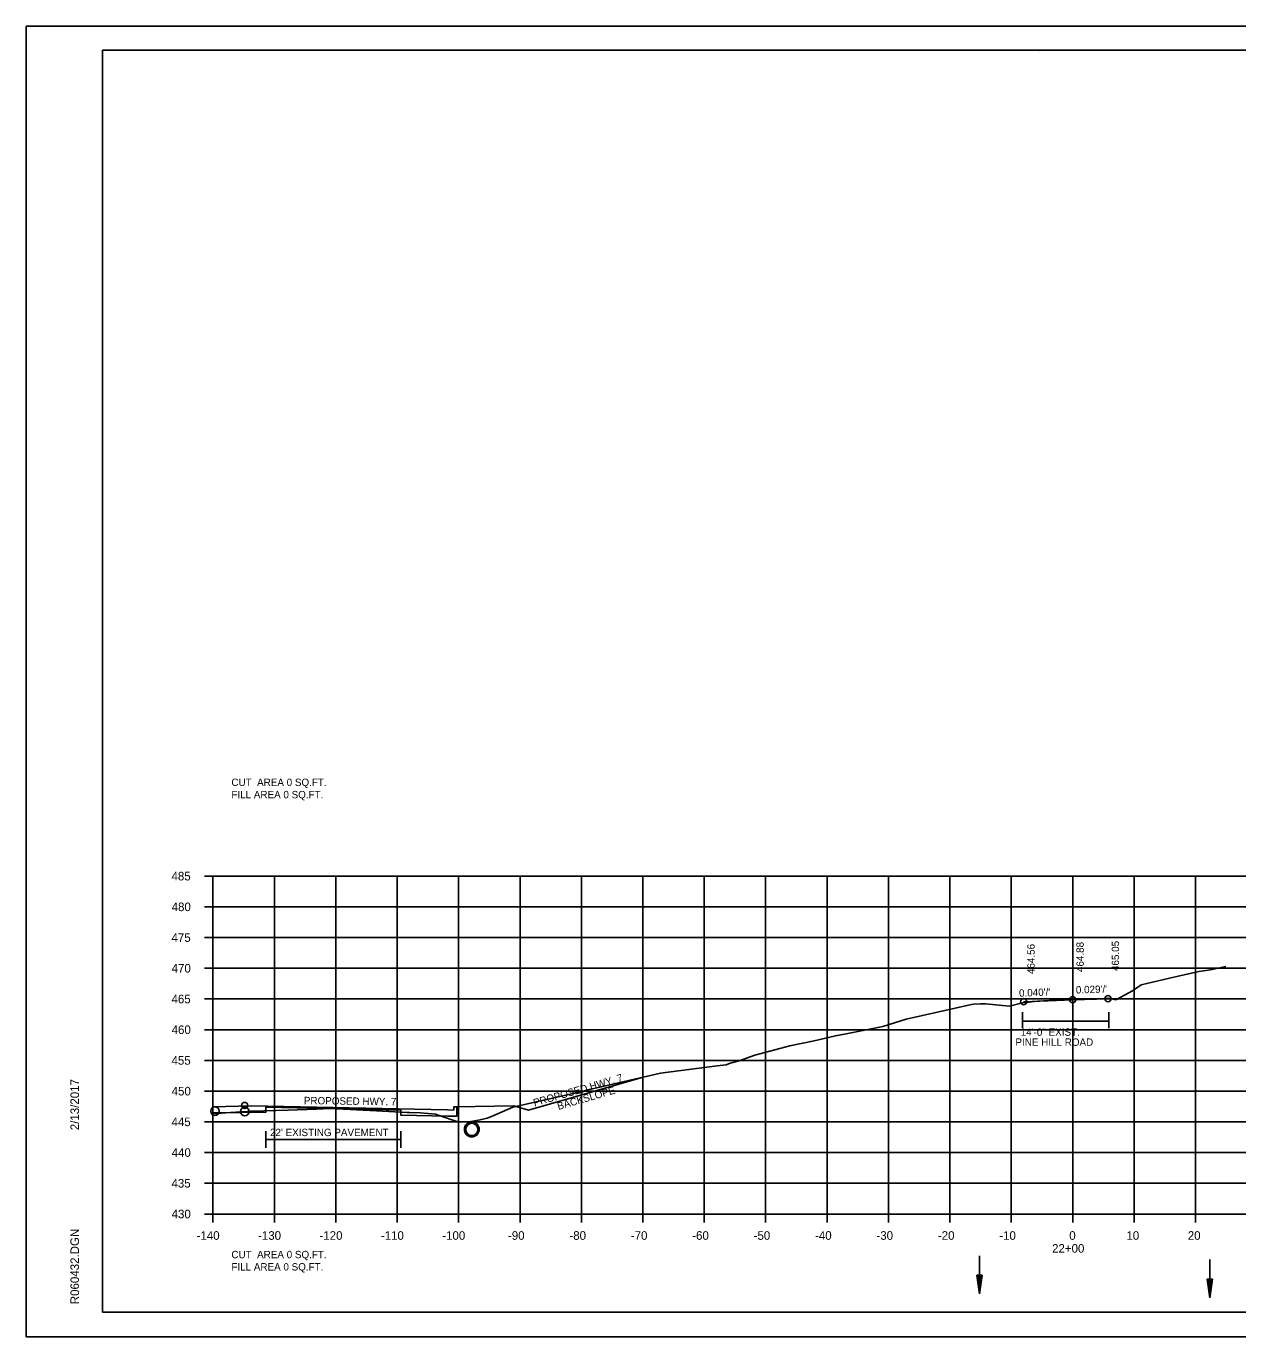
# Model space of a CAD drawing. Extents: x 1538688 to 1540766, y 656250 to 671912.
# Drawn here: x 1539203.7 to 1539401, y 656764.6 to 656977.9 of the extents above; entities that cross this region are included whole.
import ezdxf

# ---------------------------------------------------------------- set-up
doc = ezdxf.new("R2010")
doc.units = 0
for name, color, linetype in [('15', 7, 'Continuous'), ('16', 7, 'Continuous'), ('18', 7, 'Continuous'), ('20', 7, 'Continuous'), ('22', 7, 'Continuous'), ('26', 7, 'Continuous'), ('39', 7, 'Continuous'), ('41', 7, 'Continuous'), ('42', 7, 'Continuous'), ('7', 7, 'Continuous'), ('Borings', 7, 'Continuous'), ('Horizontal Alignment', 7, 'Continuous'), ('RipRap', 7, 'Continuous'), ('Wall Heights', 7, 'Continuous')]:
    doc.layers.add(name, color=color, linetype=linetype)

msp = doc.modelspace()

# ---------------------------------------------------------------- linework, layer by layer
at = {"layer": '15'}
for p, q in [((1539358.49, 656774.58), (1539358.94, 656771.58)), ((1539359.39, 656774.58), (1539358.49, 656774.58)), ((1539358.56, 656774.58), (1539358.94, 656772.08)), ((1539358.64, 656774.58), (1539358.94, 656772.6)), ((1539358.71, 656774.58), (1539358.94, 656773.1)), ((1539358.79, 656774.58), (1539358.94, 656773.6)), ((1539358.86, 656774.58), (1539358.94, 656774.1)), ((1539359.39, 656774.58), (1539358.94, 656771.58)), ((1539359.08, 656774.58), (1539358.94, 656773.6)), ((1539359.23, 656774.58), (1539358.94, 656772.6)), ((1539359.31, 656774.58), (1539358.94, 656772.08)), ((1539359.16, 656774.58), (1539358.94, 656773.1)), ((1539359.01, 656774.58), (1539358.94, 656774.1)), ((1539396.01, 656773.94), (1539396.46, 656770.94)), ((1539396.91, 656773.94), (1539396.01, 656773.94)), ((1539396.09, 656773.94), (1539396.46, 656771.44)), ((1539396.16, 656773.94), (1539396.46, 656771.96)), ((1539396.24, 656773.94), (1539396.46, 656772.46)), ((1539396.31, 656773.94), (1539396.46, 656772.97)), ((1539396.39, 656773.94), (1539396.46, 656773.47)), ((1539396.91, 656773.94), (1539396.46, 656770.94)), ((1539396.61, 656773.94), (1539396.46, 656772.97)), ((1539396.76, 656773.94), (1539396.46, 656771.96)), ((1539396.84, 656773.94), (1539396.46, 656771.44)), ((1539396.68, 656773.94), (1539396.46, 656772.46)), ((1539396.53, 656773.94), (1539396.46, 656773.47))]:
    msp.add_line(p, q, dxfattribs=at)
at = {"layer": '16'}
for p, q in [((1539365.94, 656817.43), (1539365.94, 656814.83)), ((1539380.01, 656817.43), (1539380.01, 656814.83)), ((1539380.01, 656815.94), (1539365.94, 656815.94))]:
    msp.add_line(p, q, dxfattribs=at)
at = {"layer": '18'}
msp.add_lwpolyline([(1539234.13, 656800.88), (1539236.92, 656801.07), (1539239.7, 656801.24), (1539240.26, 656801.28), (1539240.44, 656801.29), (1539246.37, 656801.49), (1539250.99, 656801.65), (1539253.2, 656801.72), (1539260.77, 656801.34), (1539265.77, 656801.09), (1539266.12, 656801.08), (1539267.88, 656801.02), (1539269.83, 656800.85), (1539270.36, 656800.8), (1539270.8, 656800.66), (1539274.02, 656799.59), (1539274.72, 656799.55), (1539275.53, 656799.5), (1539277.62, 656799.91), (1539278.79, 656800.14), (1539279.46, 656800.44), (1539282.95, 656801.96), (1539293, 656804.25), (1539294.4, 656804.57), (1539295.19, 656804.79), (1539297.35, 656805.25), (1539307.03, 656807.48), (1539316.22, 656808.7), (1539317.69, 656808.84), (1539318.37, 656809.11), (1539319.8, 656809.47), (1539322.37, 656810.39), (1539328.08, 656811.92), (1539332.02, 656812.73), (1539335.3, 656813.53), (1539335.5, 656813.58), (1539337.23, 656813.89), (1539339.96, 656814.41), (1539343.22, 656815.1), (1539346.99, 656816.25), (1539357.64, 656818.66), (1539357.99, 656818.74), (1539359.16, 656818.75), (1539359.79, 656818.79), (1539359.92, 656818.79), (1539363.86, 656818.4), (1539365.94, 656818.93), (1539368.39, 656819.21), (1539372.17, 656819.4), (1539377.68, 656819.55), (1539380.01, 656819.68), (1539380.88, 656819.47), (1539381.28, 656819.47), (1539383.89, 656820.88), (1539385.28, 656821.86), (1539388.96, 656822.72), (1539389.89, 656822.96), (1539394.64, 656824.01), (1539396.54, 656824.33), (1539399.08, 656824.86)], dxfattribs=at)
msp.add_circle((1539276.28, 656798.33), 1.21, dxfattribs=at)
at = {"layer": '20'}
for points in [[(1539366.13, 656819.12), (1539374.13, 656819.44), (1539379.88, 656819.61)], [(1539283.13, 656802.17), (1539285.52, 656801.49), (1539303.8, 656806.73)], [(1539234.13, 656802.02), (1539240.34, 656802.15), (1539272.34, 656801.51), (1539273.34, 656801.49), (1539273.35, 656801.99), (1539273.85, 656801.99), (1539276.85, 656802.05), (1539283.13, 656802.17)]]:
    msp.add_lwpolyline(points, dxfattribs=at)
at = {"layer": '22'}
for p, q in [((1539234.13, 656839.56), (1539514.13, 656839.56)), ((1539234.13, 656784.56), (1539234.13, 656839.56)), ((1539244.13, 656784.56), (1539244.13, 656839.56)), ((1539254.13, 656784.56), (1539254.13, 656839.56)), ((1539264.13, 656784.56), (1539264.13, 656839.56)), ((1539274.13, 656784.56), (1539274.13, 656839.56)), ((1539284.13, 656784.56), (1539284.13, 656839.56)), ((1539294.13, 656784.56), (1539294.13, 656839.56)), ((1539304.13, 656784.56), (1539304.13, 656839.56)), ((1539314.13, 656784.56), (1539314.13, 656839.56)), ((1539324.13, 656784.56), (1539324.13, 656839.56)), ((1539334.13, 656784.56), (1539334.13, 656839.56)), ((1539344.13, 656784.56), (1539344.13, 656839.56)), ((1539354.13, 656784.56), (1539354.13, 656839.56)), ((1539364.13, 656784.56), (1539364.13, 656839.56)), ((1539374.13, 656784.56), (1539374.13, 656839.56)), ((1539384.13, 656784.56), (1539384.13, 656839.56)), ((1539394.13, 656784.56), (1539394.13, 656839.56)), ((1539234.13, 656834.56), (1539514.13, 656834.56)), ((1539234.13, 656829.56), (1539514.13, 656829.56)), ((1539234.13, 656824.56), (1539514.13, 656824.56)), ((1539234.13, 656819.56), (1539514.13, 656819.56)), ((1539234.13, 656814.56), (1539514.13, 656814.56)), ((1539234.13, 656809.56), (1539514.13, 656809.56)), ((1539234.13, 656804.56), (1539514.13, 656804.56)), ((1539234.13, 656799.56), (1539514.13, 656799.56)), ((1539234.13, 656794.56), (1539514.13, 656794.56)), ((1539234.13, 656789.56), (1539514.13, 656789.56)), ((1539234.13, 656784.56), (1539514.13, 656784.56))]:
    msp.add_line(p, q, dxfattribs=at)
at = {"layer": '26'}
for p, q in [((1539203.73, 656977.91), (1539537.06, 656977.91)), ((1539203.73, 656764.58), (1539537.06, 656764.58))]:
    msp.add_line(p, q, dxfattribs=at)
msp.add_lwpolyline([(1539203.72, 656977.91), (1539537.06, 656977.91), (1539537.06, 656764.57), (1539203.72, 656764.57)], close=True, dxfattribs=at)
for centre, radius in [((1539366.13, 656819.12), 0.5), ((1539374.13, 656819.44), 0.5), ((1539379.88, 656819.61), 0.5), ((1539239.3, 656802.23), 0.5), ((1539234.46, 656801.31), 0.7), ((1539239.3, 656801.23), 0.7)]:
    msp.add_circle(centre, radius, dxfattribs=at)
at = {"layer": '39'}
for p, q in [((1539358.94, 656777.77), (1539358.94, 656771.58)), ((1539396.46, 656777.13), (1539396.46, 656770.94))]:
    msp.add_line(p, q, dxfattribs=at)
msp.add_circle((1539276.28, 656798.33), 1, dxfattribs=at)
at = {"layer": '7'}
for p, q in [((1539242.72, 656798.06), (1539242.72, 656795.31)), ((1539264.72, 656796.68), (1539242.72, 656796.68)), ((1539264.72, 656798.06), (1539264.72, 656795.31))]:
    msp.add_line(p, q, dxfattribs=at)
at = {"layer": 'Borings'}
for p, q in [((1539232.73, 656839.56), (1539234.13, 656839.56)), ((1539234.13, 656784.56), (1539234.13, 656839.56)), ((1539232.73, 656834.56), (1539234.13, 656834.56)), ((1539232.73, 656829.56), (1539234.13, 656829.56)), ((1539232.73, 656824.56), (1539234.13, 656824.56)), ((1539232.73, 656819.56), (1539234.13, 656819.56)), ((1539232.73, 656814.56), (1539234.13, 656814.56)), ((1539232.73, 656809.56), (1539234.13, 656809.56)), ((1539232.73, 656804.56), (1539234.13, 656804.56)), ((1539232.73, 656799.56), (1539234.13, 656799.56)), ((1539232.73, 656794.56), (1539234.13, 656794.56)), ((1539232.73, 656789.56), (1539234.13, 656789.56)), ((1539232.73, 656784.56), (1539234.13, 656784.56)), ((1539234.13, 656784.56), (1539514.13, 656784.56)), ((1539234.13, 656783.16), (1539234.13, 656784.56)), ((1539244.13, 656783.16), (1539244.13, 656784.56)), ((1539254.13, 656783.16), (1539254.13, 656784.56)), ((1539264.13, 656783.16), (1539264.13, 656784.56)), ((1539274.13, 656783.16), (1539274.13, 656784.56)), ((1539284.13, 656783.16), (1539284.13, 656784.56)), ((1539294.13, 656783.16), (1539294.13, 656784.56)), ((1539304.13, 656783.16), (1539304.13, 656784.56)), ((1539314.13, 656783.16), (1539314.13, 656784.56)), ((1539324.13, 656783.16), (1539324.13, 656784.56)), ((1539334.13, 656783.16), (1539334.13, 656784.56)), ((1539344.13, 656783.16), (1539344.13, 656784.56)), ((1539354.13, 656783.16), (1539354.13, 656784.56)), ((1539364.13, 656783.16), (1539364.13, 656784.56)), ((1539374.13, 656783.16), (1539374.13, 656784.56)), ((1539384.13, 656783.16), (1539384.13, 656784.56)), ((1539394.13, 656783.16), (1539394.13, 656784.56))]:
    msp.add_line(p, q, dxfattribs=at)
at = {"layer": 'RipRap'}
for p, q in [((1539216.13, 656974.02), (1539532.31, 656974.02)), ((1539216.13, 656768.56), (1539216.13, 656974.02)), ((1539368.65, 656973.76), (1539368.65, 656973.76)), ((1539368.65, 656973.76), (1539368.65, 656973.76)), ((1539216.13, 656768.56), (1539216.13, 656768.56)), ((1539532.31, 656768.56), (1539216.13, 656768.56))]:
    msp.add_line(p, q, dxfattribs=at)
at = {"layer": 'Wall Heights'}
msp.add_lwpolyline([(1539273.85, 656801.99), (1539273.85, 656800.49), (1539272.34, 656800.51), (1539272.33, 656800.51), (1539264.72, 656800.66), (1539264.72, 656801.49), (1539250.33, 656801.78), (1539242.72, 656801.93), (1539242.72, 656801.1), (1539240.34, 656801.15), (1539238.67, 656801.11), (1539234.13, 656801.02)], dxfattribs=at)

# ---------------------------------------------------------------- texts
at = {"layer": '16'}
for s, p in [('PINE HILL ROAD', (1539364.8, 656811.94)), ('14\'-0" EXIST.', (1539365.67, 656813.57))]:
    msp.add_text(s, height=1.2, dxfattribs=at).set_placement(p)
for s, rotation, p in [('PROPOSED HWY. 7', 16.1772, (1539286.49, 656802.05)), ('BACKSLOPE', 16.1772, (1539290.39, 656801.49)), ('PROPOSED HWY. 7', 359.2526, (1539248.92, 656802.44))]:
    msp.add_text(s, height=1.2, rotation=rotation, dxfattribs=at).set_placement(p)
at = {"layer": '41'}
for s, p in [('464.56', (1539367.93, 656823.62)), ('464.88', (1539375.93, 656823.94)), ('465.05', (1539381.68, 656824.11))]:
    msp.add_text(s, height=1.2, rotation=90, dxfattribs=at).set_placement(p)
at = {"layer": '42'}
for s, rotation, p in [("0.029'/'", 1.6611, (1539374.66, 656820.45)), ("0.040'/'", 2.2906, (1539365.41, 656819.92))]:
    msp.add_text(s, height=1.2, rotation=rotation, dxfattribs=at).set_placement(p)
at = {"layer": '7'}
msp.add_text("22' EXISTING PAVEMENT", height=1.2, dxfattribs=at).set_placement((1539243.42, 656797.24))
at = {"layer": 'Horizontal Alignment'}
for s, height, p in [('CUT  AREA 0 SQ.FT.', 1.2, (1539237.13, 656854.23)), ('FILL AREA 0 SQ.FT.', 1.2, (1539237.13, 656852.23)), ('485', 1.4, (1539227.38, 656838.86)), ('480', 1.4, (1539227.4, 656833.86)), ('475', 1.4, (1539227.38, 656828.86)), ('470', 1.4, (1539227.4, 656823.86)), ('465', 1.4, (1539227.38, 656818.86)), ('460', 1.4, (1539227.4, 656813.86)), ('455', 1.4, (1539227.38, 656808.86)), ('450', 1.4, (1539227.4, 656803.86)), ('445', 1.4, (1539227.38, 656798.86)), ('440', 1.4, (1539227.4, 656793.86)), ('435', 1.4, (1539227.38, 656788.86)), ('430', 1.4, (1539227.4, 656783.86)), ('-140', 1.4, (1539231.47, 656780.36)), ('-130', 1.4, (1539241.47, 656780.36)), ('-120', 1.4, (1539251.47, 656780.36)), ('-110', 1.4, (1539261.47, 656780.36)), ('-100', 1.4, (1539271.47, 656780.36)), ('-90', 1.4, (1539282.17, 656780.36)), ('-80', 1.4, (1539292.17, 656780.36)), ('-70', 1.4, (1539302.17, 656780.36)), ('-60', 1.4, (1539312.17, 656780.36)), ('-50', 1.4, (1539322.17, 656780.36)), ('-40', 1.4, (1539332.17, 656780.36)), ('-30', 1.4, (1539342.17, 656780.36)), ('-20', 1.4, (1539352.17, 656780.36)), ('-10', 1.4, (1539362.17, 656780.36)), ('0', 1.4, (1539373.57, 656780.36)), ('10', 1.4, (1539382.87, 656780.36)), ('20', 1.4, (1539392.87, 656780.36)), ('22+00', 1.4, (1539370.77, 656778.26)), ('CUT  AREA 0 SQ.FT.', 1.2, (1539237.13, 656777.36)), ('FILL AREA 0 SQ.FT.', 1.2, (1539237.13, 656775.36))]:
    msp.add_text(s, height=height, dxfattribs=at).set_placement(p)
at = {"layer": 'RipRap'}
for s, p in [('2/13/2017', (1539212.32, 656798.2)), ('R060432.DGN', (1539212.32, 656769.88))]:
    msp.add_text(s, height=1.4, rotation=90, dxfattribs=at).set_placement(p)

doc.saveas('drawing.dxf')
